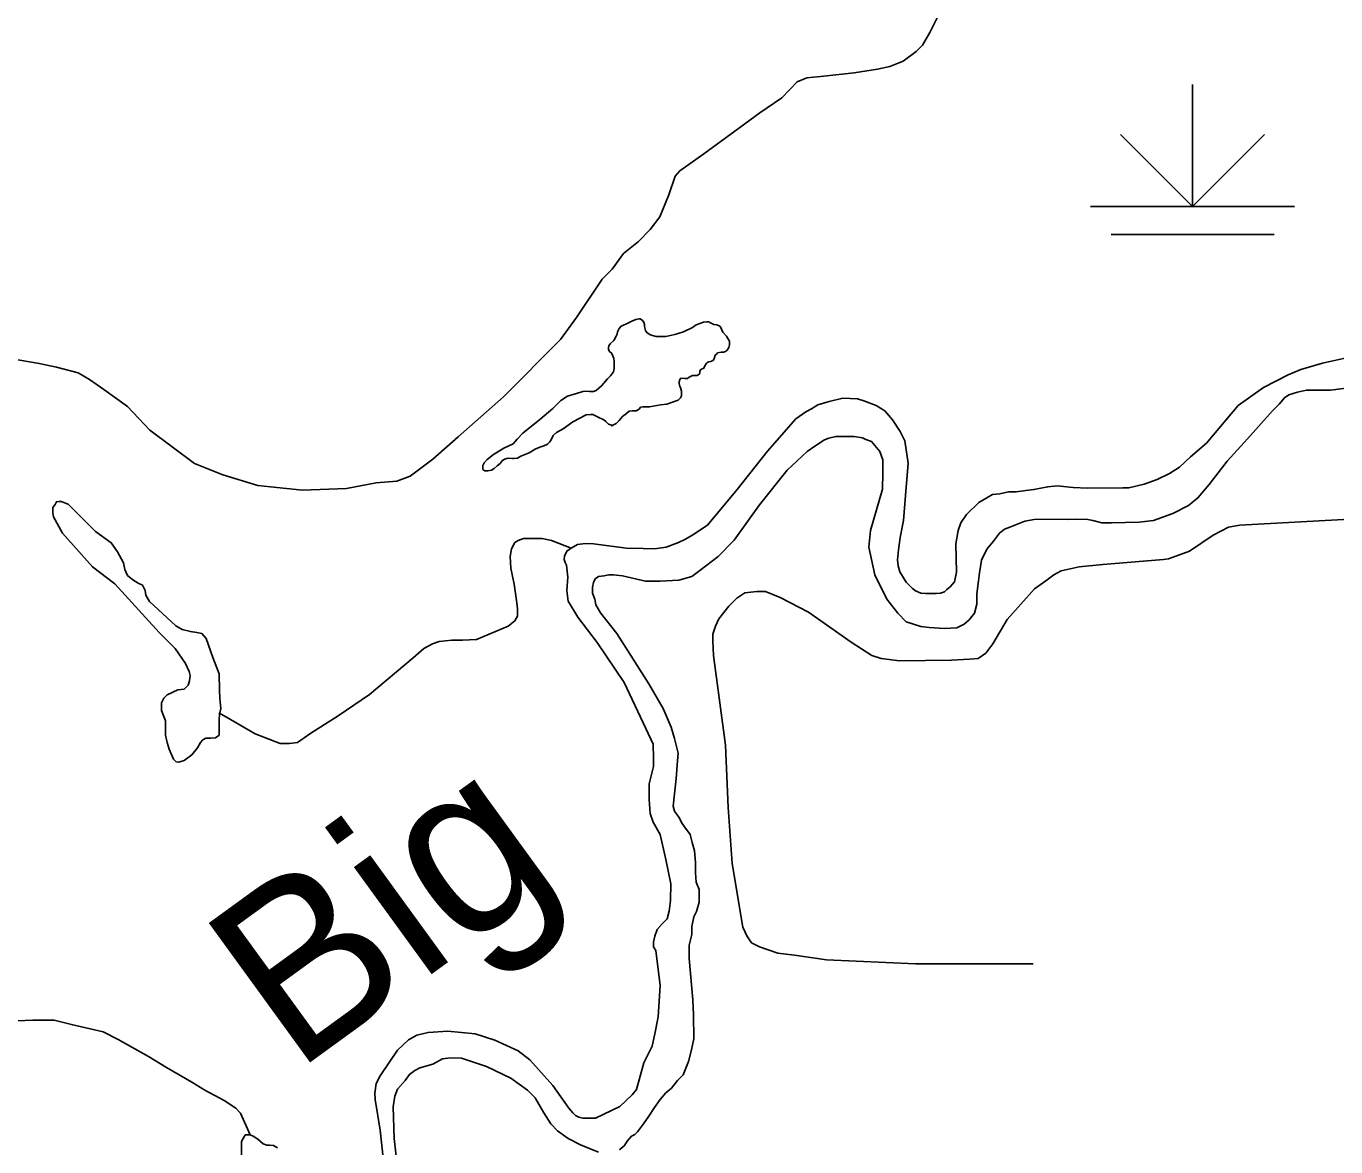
# Model space of a CAD drawing. Extents: x 1084508 to 1142749, y 1057638 to 1093403.
# Drawn here: x 1116443 to 1117451, y 1070069 to 1070931 of the extents above; entities that cross this region are included whole.
import ezdxf

# ---------------------------------------------------------------- set-up
doc = ezdxf.new("R2010")
doc.units = 0
for name, color, linetype in [('Level 35', 7, 'Continuous'), ('Level 44', 7, 'Continuous'), ('Level 47', 7, 'Continuous')]:
    doc.layers.add(name, color=color, linetype=linetype)

msp = doc.modelspace()

# ---------------------------------------------------------------- linework, layer by layer
at = {"layer": 'Level 35'}
for points in [[(1116955.7, 1070662.6), (1116958.5, 1070662.6), (1116959.4, 1070662.6), (1116959.9, 1070662.9), (1116961.3, 1070664.3), (1116961.3, 1070666.1), (1116962.2, 1070667.3), (1116964.5, 1070668.2), (1116964.8, 1070669.2), (1116965.7, 1070671), (1116966.6, 1070672.2), (1116968, 1070673.1), (1116969.9, 1070673.4), (1116971.8, 1070674.5), (1116972.7, 1070676.4), (1116973.2, 1070678.3), (1116974.1, 1070679.2), (1116975, 1070680.1), (1116977.8, 1070680.6), (1116979.5, 1070680.6), (1116981.1, 1070681.1), (1116982.3, 1070682.2), (1116983.6, 1070684.1), (1116984.1, 1070686.2), (1116984.1, 1070689), (1116982.9, 1070691.1), (1116982, 1070692.9), (1116979, 1070696), (1116978.1, 1070698.3), (1116977.6, 1070699.7), (1116976.7, 1070700.6), (1116974.6, 1070701.6), (1116972.2, 1070702), (1116969.2, 1070703.4), (1116968.5, 1070703.9), (1116966.6, 1070703.9), (1116964.3, 1070703.7), (1116958.7, 1070701.6), (1116955.7, 1070699.5), (1116948.9, 1070696.4), (1116942.2, 1070694.1), (1116935.2, 1070692.7), (1116931.9, 1070692.7), (1116927.7, 1070692.7), (1116923.1, 1070693.9), (1116920.7, 1070695.7), (1116919.6, 1070697.4), (1116918.9, 1070700.4), (1116918.9, 1070702), (1116918.4, 1070703.7), (1116917.2, 1070705.1), (1116915.6, 1070706.2), (1116914.7, 1070706.2), (1116912.1, 1070705.8), (1116909.1, 1070704.6), (1116904.9, 1070702.5), (1116902.6, 1070701.3), (1116900.9, 1070700.6), (1116899.3, 1070698.8), (1116898.1, 1070696.4), (1116897.7, 1070694.6), (1116897, 1070692.9), (1116895.3, 1070689.7)], [(1116895.3, 1070689.7), (1116892.5, 1070687.1), (1116891.4, 1070685.5), (1116891.1, 1070684.3), (1116891.1, 1070682.9), (1116891.6, 1070681.5), (1116893.7, 1070679.7), (1116895.3, 1070675.7), (1116895.6, 1070673.6), (1116895.6, 1070670.8), (1116895.6, 1070668), (1116894.9, 1070665.4), (1116892.8, 1070662.4), (1116890.4, 1070660.1), (1116885.8, 1070654.7), (1116881.6, 1070651.2), (1116879.5, 1070650.3), (1116877.6, 1070650.3), (1116876.5, 1070650.3), (1116873.7, 1070650.5), (1116871.3, 1070650.3), (1116866.4, 1070648.9), (1116859.7, 1070646.8), (1116854.5, 1070643.5), (1116848.3, 1070637.2), (1116838.2, 1070628.8), (1116825.2, 1070618.3), (1116821, 1070613.7), (1116817.7, 1070610.2), (1116810.5, 1070606.7), (1116802.8, 1070601.8), (1116797.7, 1070598.1), (1116795.6, 1070595.5), (1116794.4, 1070593.4), (1116794.4, 1070591.3), (1116794.4, 1070590.4), (1116796.1, 1070589.4), (1116798.2, 1070589.2), (1116801.2, 1070589.9), (1116803.3, 1070591.1), (1116805.4, 1070593.2), (1116807.9, 1070595), (1116809.3, 1070597.1), (1116811.2, 1070598.3), (1116814, 1070599), (1116817.3, 1070598.8), (1116818.4, 1070598.8), (1116821.2, 1070599), (1116823.8, 1070600.6), (1116830.1, 1070603.2)], [(1117146.5, 1070495.2), (1117149.7, 1070496.2), (1117151.4, 1070498), (1117153.9, 1070500.1), (1117157.4, 1070504), (1117158.8, 1070511.3), (1117158.4, 1070533.1), (1117160.2, 1070543.3), (1117162.3, 1070549.2), (1117166.5, 1070555.6), (1117176, 1070565), (1117182.3, 1070568.6), (1117186.5, 1070571), (1117192.1, 1070571.7), (1117198.8, 1070573.1), (1117204.7, 1070573.1), (1117212.1, 1070574.2), (1117218.4, 1070574.9), (1117229, 1070577), (1117236.3, 1070577.7), (1117248.6, 1070576.6), (1117259.5, 1070575.9), (1117286.9, 1070576.3), (1117291.4, 1070576.3), (1117303.3, 1070579.1), (1117313.2, 1070582.6), (1117322.6, 1070587.2), (1117330.4, 1070592.1), (1117338.8, 1070600.2), (1117351.1, 1070610.7), (1117375.6, 1070639.5), (1117394.9, 1070653.5), (1117413.9, 1070663.3), (1117423.7, 1070667.2), (1117440.5, 1070672.1), (1117463.4, 1070677.4)], [(1116830.1, 1070603.2), (1116834.7, 1070606), (1116838.2, 1070607.6), (1116841.3, 1070608.5), (1116844.1, 1070609.7), (1116845.7, 1070611.3), (1116846.4, 1070612.3), (1116847.6, 1070614.1), (1116848.7, 1070616.5), (1116851.1, 1070618.8), (1116856.2, 1070621.6), (1116863.6, 1070627), (1116873.9, 1070632.3), (1116877.6, 1070632.6), (1116879, 1070632.6), (1116883.2, 1070630.7), (1116887.6, 1070628.6), (1116889, 1070627.2), (1116891.1, 1070625.3), (1116893.7, 1070624.4), (1116893.7, 1070623.9), (1116895.6, 1070624.9), (1116897, 1070625.8), (1116899.3, 1070628.1), (1116901.9, 1070631.2), (1116904.9, 1070633.5), (1116907, 1070635.1), (1116909.3, 1070635.4), (1116912.3, 1070635.6), (1116914.7, 1070636.8), (1116915.8, 1070638.2), (1116917.7, 1070638.6), (1116920.5, 1070638.6), (1116922.6, 1070638.6), (1116931.2, 1070640), (1116935.9, 1070640.5), (1116939.6, 1070641.9), (1116944.7, 1070643.8), (1116946.6, 1070645.4), (1116947.3, 1070647), (1116947.3, 1070648.6), (1116947.3, 1070650.5), (1116946.4, 1070653.5), (1116945.9, 1070654.2), (1116945.4, 1070656.6), (1116945.4, 1070657.7), (1116945.9, 1070659.6), (1116946.8, 1070660.5), (1116949.9, 1070660.3), (1116952, 1070660.3), (1116953.1, 1070661.5), (1116955.7, 1070662.6)], [(1117466.6, 1070654), (1117446.6, 1070651.5), (1117438.2, 1070651.5), (1117428.2, 1070651.5), (1117421.2, 1070649.8), (1117414.5, 1070647.7), (1117411.2, 1070645.6), (1117407, 1070640.6), (1117401.6, 1070635.2), (1117382.8, 1070613.9), (1117367, 1070596.8), (1117353.2, 1070578.9)], [(1116867.5, 1070476.6), (1116860.2, 1070488.9), (1116859.1, 1070497.3), (1116859.8, 1070507.5), (1116858.8, 1070516.6), (1116857.7, 1070518.7), (1116857, 1070521.2), (1116857.3, 1070523.6), (1116859.1, 1070527.5), (1116862.3, 1070529.9), (1116867.2, 1070532.7), (1116873.5, 1070533.4), (1116879.5, 1070533.1), (1116905.1, 1070529.9), (1116917.7, 1070529.6), (1116926.5, 1070529.2), (1116935.6, 1070530.6), (1116945.1, 1070534.1), (1116950.3, 1070536.6), (1116956, 1070540.1), (1116967.2, 1070547.5), (1116990, 1070574.9), (1117013.5, 1070604.4), (1117035.3, 1070629.3), (1117043, 1070634.6), (1117047.2, 1070637), (1117052.1, 1070640.2), (1117060.9, 1070642.6), (1117071.4, 1070645.1), (1117082.6, 1070644.7), (1117087.5, 1070643.3), (1117097, 1070639.5), (1117103.7, 1070635.6), (1117109.6, 1070628.6), (1117115.6, 1070619.5), (1117119.1, 1070612.4), (1117121.6, 1070595.2), (1117119.5, 1070570.3), (1117118.1, 1070551), (1117115.6, 1070538), (1117114.2, 1070528.5), (1117113.5, 1070520.8), (1117113.9, 1070516.2), (1117115.3, 1070511.7), (1117120.2, 1070503.6), (1117125.1, 1070498.7), (1117127.2, 1070496.9), (1117131.4, 1070495.2), (1117134.9, 1070494.8), (1117138.8, 1070494.8), (1117143.3, 1070494.8), (1117146.5, 1070495.2)], [(1117060.6, 1070614.4), (1117057.3, 1070613.1), (1117050.6, 1070608.9), (1117043.9, 1070604.3), (1117028.5, 1070589.8), (1117007.3, 1070563.1), (1116987.7, 1070536), (1116975.6, 1070523.4), (1116961.4, 1070512.6), (1116955.2, 1070508), (1116945.2, 1070505.1), (1116931, 1070504.3), (1116919.7, 1070504.3), (1116901.8, 1070508.4), (1116895.1, 1070509.3), (1116891.4, 1070509.3), (1116887.6, 1070508.4), (1116883.5, 1070508), (1116881, 1070506.3), (1116879.7, 1070503.4), (1116878.9, 1070499.7), (1116878.9, 1070495.1), (1116880.6, 1070490.5), (1116881.4, 1070486.3), (1116885.1, 1070480.1), (1116897.6, 1070464.2), (1116922.2, 1070425.4), (1116933.1, 1070406.3), (1116939.3, 1070392.1), (1116941.8, 1070383.3), (1116943.5, 1070377.1), (1116944.7, 1070372.1), (1116944.3, 1070366.2), (1116943.1, 1070352.5), (1116941, 1070331.2), (1116941.8, 1070327.4), (1116945.2, 1070322.9), (1116947.7, 1070317.9), (1116949.7, 1070315.4), (1116953.9, 1070309.5), (1116955.6, 1070303.3), (1116957.2, 1070297), (1116958.1, 1070287.8), (1116958.1, 1070279.9), (1116958.5, 1070272.8), (1116961, 1070267), (1116961, 1070261.6), (1116961, 1070257.4), (1116958.9, 1070250.3), (1116956.8, 1070246.1), (1116955.2, 1070238.6), (1116955.2, 1070232.4)], [(1117353.2, 1070578.9), (1117344.5, 1070568.5), (1117337.4, 1070562.6), (1117325.3, 1070556.4), (1117310.3, 1070551), (1117299.4, 1070549.7), (1117278.2, 1070549.3), (1117270.7, 1070549.3), (1117263.6, 1070551), (1117259.9, 1070551.8), (1117251.1, 1070552.2), (1117244.8, 1070551.8), (1117227.3, 1070552.2), (1117218.6, 1070551.8), (1117211.5, 1070550.6), (1117199.8, 1070546), (1117195.7, 1070544.3), (1117191.9, 1070541.4), (1117187.3, 1070535.1), (1117182.3, 1070528.9), (1117178.2, 1070520.5), (1117176.5, 1070510.9), (1117175.7, 1070504.7), (1117174.4, 1070494.7), (1117174.4, 1070486.7), (1117172.7, 1070479.7), (1117168.6, 1070474.7), (1117164.8, 1070471.3), (1117159, 1070468.4), (1117149.4, 1070468), (1117137.7, 1070468.8), (1117131.5, 1070469.6), (1117120.2, 1070473), (1117113.6, 1070479.7), (1117105.2, 1070490.5), (1117096, 1070509.3), (1117091.5, 1070530.5), (1117092.7, 1070543.5), (1117101.9, 1070575.2), (1117102.3, 1070587.7), (1117102.3, 1070597.7), (1117099.8, 1070604.3), (1117093.5, 1070611.9), (1117089, 1070613.5), (1117086.5, 1070614.8), (1117080.2, 1070615.6), (1117076.9, 1070615.6), (1117069, 1070615.6), (1117066, 1070615.6), (1117060.6, 1070614.4)], [(1117527, 1070555.7), (1117376.8, 1070547.5), (1117368.1, 1070545.9), (1117356.2, 1070539.7), (1117338.2, 1070527.4), (1117321.8, 1070521.7), (1117318.1, 1070521.2), (1117271.3, 1070517.1), (1117253.3, 1070515.5), (1117239.4, 1070512.4), (1117233.8, 1070509.4), (1117227.6, 1070504.7), (1117218.8, 1070498.6), (1117197.8, 1070474.9), (1117186.9, 1070456.3), (1117181.3, 1070449.1), (1117175.6, 1070445), (1117168.9, 1070444.5), (1117155, 1070443.5), (1117114.9, 1070443), (1117101, 1070445), (1117093.8, 1070447.1), (1117077.9, 1070457.4), (1117044.9, 1070480.5), (1117023.3, 1070491.9), (1117012, 1070496.5), (1117005.3, 1070496.5), (1116996.1, 1070495.5), (1116989.9, 1070491.3), (1116983.7, 1070485.2), (1116976, 1070475.4), (1116973.4, 1070469.7), (1116971.4, 1070463.5), (1116971.4, 1070458.4), (1116971.9, 1070447.1), (1116981.1, 1070378.1), (1116983.2, 1070330.2), (1116986.3, 1070287), (1116994.5, 1070238.1), (1116997.6, 1070231.4), (1117001.2, 1070226.2), (1117007.4, 1070223.1), (1117021.3, 1070218), (1117034.1, 1070216.5), (1117058.8, 1070212.9), (1117127.3, 1070209.8), (1117217.8, 1070209.8)], [(1116862.3, 1070529.9), (1116847.4, 1070535.6), (1116840.2, 1070537.2), (1116830.9, 1070537.2), (1116825.8, 1070537.2), (1116821.6, 1070535.6), (1116819.1, 1070534.1), (1116816.5, 1070529.4), (1116815.5, 1070523.3), (1116816, 1070514.5), (1116818.6, 1070502.2), (1116820.6, 1070487.7), (1116821.1, 1070483.1), (1116821.1, 1070477.4), (1116819.1, 1070473.8), (1116813.9, 1070469.7), (1116789.7, 1070459.4), (1116778.9, 1070458.9), (1116770.7, 1070458.9), (1116760.9, 1070457.9), (1116755.8, 1070456.3), (1116749.1, 1070452.7), (1116740.9, 1070445.5), (1116707.4, 1070417.2), (1116683.2, 1070400.7), (1116662.1, 1070387.4), (1116651.9, 1070380.2), (1116645.7, 1070379.6), (1116638.5, 1070379.6), (1116619.4, 1070386.8), (1116597.3, 1070399.7), (1116591.5, 1070403)], [(1116712.4, 1070117.8), (1116715.6, 1070123.7), (1116728.9, 1070143.4), (1116737.3, 1070151.5), (1116743.7, 1070155), (1116752.4, 1070157.1), (1116767.5, 1070158.1), (1116788.6, 1070156), (1116803.7, 1070151.1), (1116821.6, 1070143), (1116830.7, 1070136), (1116848.2, 1070116.4), (1116860.5, 1070098.8), (1116863.7, 1070095.3), (1116865.8, 1070093.2), (1116868.2, 1070091.8), (1116871.4, 1070091.1), (1116875.6, 1070091.1), (1116881.2, 1070091.1), (1116899.8, 1070100.2), (1116909.3, 1070109), (1116912.8, 1070113.2), (1116918.4, 1070133.6), (1116924.7, 1070146.6), (1116926.8, 1070156), (1116929.3, 1070169), (1116931, 1070193.3), (1116927.5, 1070220.3), (1116925.8, 1070223.1), (1116925.8, 1070226.6), (1116926.8, 1070231.2), (1116928.6, 1070236.4), (1116932.4, 1070240.6), (1116936.3, 1070244.5), (1116937.7, 1070250.5), (1116938.8, 1070258.6), (1116939.1, 1070271.5), (1116935.2, 1070290.1), (1116931, 1070309.5), (1116925.4, 1070318.9), (1116923.3, 1070325.6), (1116922.3, 1070336.5), (1116922.3, 1070348.4), (1116925.8, 1070361.8), (1116925.8, 1070368.1), (1116925.4, 1070379), (1116919.8, 1070390.9), (1116903.3, 1070426.4), (1116882.3, 1070457.3), (1116867.5, 1070476.6)], [(1116955.2, 1070232.4), (1116953.1, 1070224.4), (1116953.1, 1070219.9), (1116953.1, 1070214), (1116956, 1070182.3), (1116956.4, 1070170.6), (1116956.8, 1070152.3), (1116954.7, 1070142.7), (1116952.7, 1070134.8), (1116948.5, 1070124.4), (1116944.3, 1070120.2), (1116939.7, 1070114.3), (1116935.2, 1070110.6), (1116931, 1070105.6), (1116926.4, 1070099.3), (1116922.2, 1070092.7), (1116918.1, 1070086.8), (1116913.5, 1070080.6), (1116911.4, 1070078.5), (1116908.9, 1070077.2), (1116905.6, 1070073.5), (1116903.5, 1070070.1), (1116899.7, 1070066.8)], [(1116615.6, 1070078.4), (1116608.1, 1070095.1), (1116604.4, 1070098.8), (1116595.4, 1070104.7), (1116580.6, 1070112.6), (1116570.6, 1070118.9), (1116551, 1070130.1), (1116537.2, 1070138.5), (1116513.9, 1070151.8), (1116502.3, 1070157.6), (1116479, 1070162.9), (1116464.7, 1070166.6), (1116448.3, 1070166.6), (1116436.2, 1070166.1), (1116422.9, 1070161.3), (1116412.9, 1070158.7), (1116402.8, 1070155), (1116392.2, 1070153.4), (1116383.2, 1070153.4), (1116368.9, 1070155), (1116348.8, 1070158.1), (1116339.8, 1070160.8)], [(1116883.5, 1070065.1), (1116869.7, 1070070.6), (1116860.1, 1070075.6), (1116851.8, 1070081.4), (1116846.8, 1070086.8), (1116841.4, 1070095.2), (1116834.7, 1070106.8), (1116828.9, 1070112.7), (1116815.9, 1070121.9), (1116797.2, 1070131), (1116778, 1070137.3), (1116769.7, 1070137.7), (1116763.4, 1070136.9), (1116755.9, 1070132.7), (1116745.9, 1070129.8), (1116742.2, 1070127.7), (1116738, 1070124.8), (1116734.7, 1070120.2), (1116728.8, 1070113.5), (1116726.8, 1070108.1), (1116725.5, 1070099.8), (1116726.3, 1070075.6), (1116728.8, 1070053)], [(1116717.7, 1070060.5), (1116715.6, 1070082), (1116711.7, 1070105.5), (1116711.4, 1070110.4), (1116712.4, 1070117.8)], [(1116608.9, 1070058.4), (1116608.9, 1070073.2), (1116610, 1070075.6), (1116611, 1070077.4), (1116611.7, 1070078.4), (1116615.6, 1070078.4), (1116617.7, 1070077.4), (1116621.5, 1070074.9), (1116625.4, 1070071.4), (1116628.2, 1070070.4), (1116630.3, 1070070.4), (1116633.5, 1070070), (1116636.6, 1070068.3)]]:
    msp.add_lwpolyline(points, dxfattribs=at)
msp.add_lwpolyline([(1116557.7, 1070452.6), (1116565.8, 1070441), (1116568.5, 1070434.8), (1116569.3, 1070431.8), (1116568.7, 1070427.8), (1116567.9, 1070424.3), (1116564.7, 1070421.3), (1116559.8, 1070420.8), (1116551.7, 1070417), (1116549, 1070414.3), (1116547.4, 1070410.8), (1116547.4, 1070407.5), (1116547.4, 1070404.9), (1116550.4, 1070396.8), (1116550.4, 1070391.1), (1116550.4, 1070386), (1116551.7, 1070380.3), (1116553.1, 1070375.2), (1116556.6, 1070367.3), (1116558.5, 1070365.4), (1116560.6, 1070365.2), (1116564.7, 1070366.5), (1116570.6, 1070370.8), (1116574.9, 1070376.2), (1116577.4, 1070380.3), (1116579.2, 1070382.2), (1116581.4, 1070383.5), (1116585.2, 1070383.5), (1116588.7, 1070383.8), (1116591.7, 1070386), (1116591.7, 1070388.1), (1116591.7, 1070391.4), (1116591.7, 1070397.6), (1116591.9, 1070401.9), (1116593, 1070406.5), (1116592.2, 1070414), (1116591.9, 1070420.5), (1116591.7, 1070433.2), (1116586.8, 1070445.6), (1116581.7, 1070460.2), (1116578.4, 1070464), (1116574.4, 1070465), (1116569.5, 1070465.6), (1116563.1, 1070467.2), (1116558.2, 1070469.9), (1116538, 1070488.8), (1116535.3, 1070493.7), (1116534.7, 1070497.2), (1116532.6, 1070501.2), (1116529.3, 1070502.8), (1116525.3, 1070505.3), (1116521.2, 1070508.8), (1116519.1, 1070513.4), (1116518, 1070518.5), (1116513.4, 1070527.1), (1116508.6, 1070533.9), (1116496.4, 1070542.5), (1116475.4, 1070563.6), (1116470, 1070565.7), (1116468.4, 1070565.7), (1116466.5, 1070565.5), (1116465.4, 1070563.3), (1116463.8, 1070561.1), (1116463.8, 1070557.1), (1116464.3, 1070553.9), (1116471.1, 1070541.4), (1116494.3, 1070515.5), (1116511.3, 1070502.3), (1116545.5, 1070464.8)], close=True, dxfattribs=at)
at = {"layer": 'Level 44'}
for p, q in [((1117340.5, 1070886.7), (1117340.5, 1070792.6)), ((1117340.5, 1070792.6), (1117285, 1070848.1)), ((1117340.5, 1070792.6), (1117395.9, 1070848.1)), ((1117262, 1070792.6), (1117418.9, 1070792.6)), ((1117277.7, 1070771.2), (1117403.2, 1070771.2))]:
    msp.add_line(p, q, dxfattribs=at)
at = {"layer": 'Level 47'}
msp.add_lwpolyline([(1117149.8, 1070949.7), (1117138.3, 1070926.7), (1117132.6, 1070916.9), (1117127.7, 1070911.9), (1117117.8, 1070904.6), (1117107.6, 1070900.5), (1117098.1, 1070898.4), (1117080.1, 1070895.5), (1117056.7, 1070893.1), (1117043.6, 1070891.8), (1117036.2, 1070888.6), (1117024.4, 1070876.3), (1117007.5, 1070864.8), (1116988.3, 1070850.8), (1116964.5, 1070833.2), (1116946.1, 1070820.1), (1116942.4, 1070816), (1116937.5, 1070801.6), (1116930.5, 1070784.8), (1116923.1, 1070775), (1116914.1, 1070765.9), (1116902.6, 1070756.5), (1116894, 1070744.6), (1116886.2, 1070736.8), (1116866.5, 1070707.3), (1116854.2, 1070690.5), (1116810.4, 1070646.2), (1116775.5, 1070615.4), (1116755.9, 1070598.2), (1116738.6, 1070585.1), (1116728.4, 1070581.4), (1116712.4, 1070580.1), (1116689.5, 1070575.6), (1116655.8, 1070574.4), (1116631.2, 1070576.9), (1116621.4, 1070578.1), (1116594.4, 1070586.3), (1116572.6, 1070594.9), (1116538.2, 1070620.7), (1116521, 1070638.8), (1116502.9, 1070651.9), (1116491.9, 1070659.7), (1116483.3, 1070664.6), (1116466.5, 1070669.1), (1116453.3, 1070672), (1116430.8, 1070675.7)], dxfattribs=at)

# ---------------------------------------------------------------- texts
at = {"layer": 'Level 35'}
msp.add_text('Big', height=132.58, rotation=35.9936, dxfattribs=at).set_placement((1116649.8, 1070125.5))

doc.saveas('drawing.dxf')
